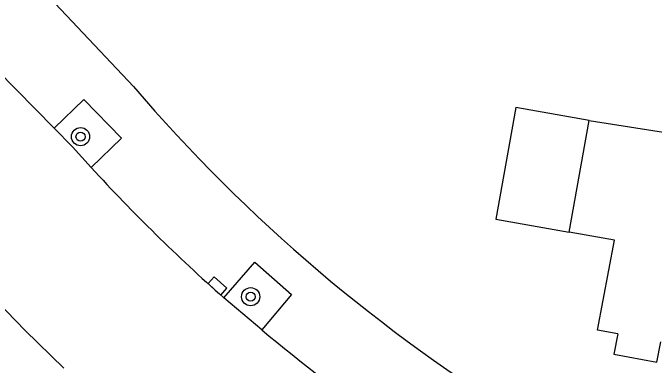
# Model space of a CAD drawing. Extents: x 131000 to 133014, y 396499 to 399001.
# Drawn here: x 131516.26 to 131544.47, y 397523.9 to 397539.42 of the extents above; entities that cross this region are included whole.
import ezdxf

# ---------------------------------------------------------------- set-up
doc = ezdxf.new("R2010")
doc.units = 0
for name, color, linetype in [('gg-bbg-gedigitaliseerde bebouwing', 7, 'Continuous'), ('gg-bbg-hoofdgebouw', 7, 'Continuous'), ('gg-bbg-luifel en loopbrug', 7, 'Continuous'), ('gg-knt-verharding', 7, 'Continuous'), ('gt-symb-boom', 7, 'Continuous'), ('gt-symb-kolk', 7, 'Continuous')]:
    doc.layers.add(name, color=color, linetype=linetype)

# ---------------------------------------------------------------- blocks, each defined once
blk = doc.blocks.new('gt0-BOOM')
at = {"layer": 'gt-symb-boom'}
for radius in [0.4, 0.2]:
    blk.add_circle((0, 0), radius, dxfattribs=at)
blk = doc.blocks.new('gt0-KOLK')
at = {"layer": 'gt-symb-kolk'}
blk.add_lwpolyline([(0, 0), (0.375, 0), (0.375, 0.4), (-0.375, 0.4), (-0.375, 0), (0, 0)], dxfattribs=at)

msp = doc.modelspace()

# ---------------------------------------------------------------- linework, layer by layer
at = {"layer": 'gg-bbg-gedigitaliseerde bebouwing'}
for p, q in [((131540.72, 397529.76), (131541.6, 397534.68)), ((131541.6, 397534.68), (131546.749, 397533.871))]:
    msp.add_line(p, q, dxfattribs=at)
at = {"layer": 'gg-bbg-hoofdgebouw'}
for points in [[(131542.861, 397525.282), (131541.97, 397525.45), (131542.72, 397529.41), (131540.72, 397529.76)], [(131542.861, 397525.282), (131542.692, 397524.385), (131544.587, 397524.037), (131544.754, 397524.926)]]:
    msp.add_lwpolyline(points, dxfattribs=at)
at = {"layer": 'gg-bbg-luifel en loopbrug'}
msp.add_lwpolyline([(131541.6, 397534.68), (131538.387, 397535.255), (131537.507, 397530.335), (131540.72, 397529.76)], dxfattribs=at)
at = {"layer": 'gg-knt-verharding'}
for p, q in [((131512.578, 397545.733), (131521.56, 397536.18)), ((131518.078, 397534.335), (131512.758, 397539.736)), ((131518.88, 397533.52), (131518.078, 397534.335)), ((131518.88, 397533.52), (131519.702, 397532.608)), ((131527.206, 397525.459), (131525.541, 397526.871))]:
    msp.add_line(p, q, dxfattribs=at)
for points in [[(131519.702, 397532.608), (131521.036, 397533.897), (131519.38, 397535.605), (131518.078, 397534.335)], [(131525.541, 397526.871), (131526.901, 397528.439), (131528.514, 397527.013), (131527.206, 397525.459)], [(131518.495, 397523.772), (131516.807, 397525.425), (131515.165, 397527.124)]]:
    msp.add_lwpolyline(points, dxfattribs=at)
for centre, radius, start, end in [((131576.719, 397583.349), 72.577, 220.53549, 256.71998), ((131577.552, 397585.647), 78.484, 222.51553, 228.49414), ((131587.481, 397597.92), 94.253, 230.24526, 234.42974)]:
    msp.add_arc(centre, radius, start, end, dxfattribs=at)

# ---------------------------------------------------------------- block references
at = {"layer": 'gt-symb-boom'}
for p in [(131519.236, 397533.965), (131526.717, 397526.919)]:
    msp.add_blockref('gt0-BOOM', p, dxfattribs=at)
at = {"layer": 'gt-symb-kolk', "rotation": -41.83814925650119}
msp.add_blockref('gt0-KOLK', (131525.122, 397527.244), dxfattribs=at)

doc.saveas('drawing.dxf')
